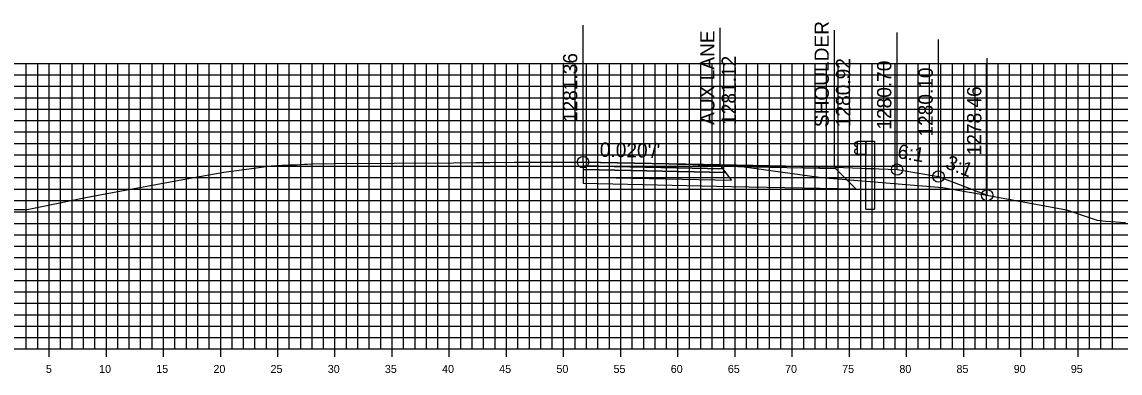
# Model space of a CAD drawing. Extents: x 674939 to 678919, y 750652 to 765176.
# Drawn here: x 678751.2 to 678847.2, y 763184.2 to 763214.9 of the extents above; entities that cross this region are included whole.
import ezdxf

# ---------------------------------------------------------------- set-up
doc = ezdxf.new("R2010")
doc.units = 0
for name, color, linetype in [('Level 10', 7, 'Continuous'), ('Level 16', 7, 'Continuous'), ('Level 18', 7, 'Continuous'), ('Level 19', 7, 'Continuous'), ('Level 20', 7, 'Continuous'), ('Level 22', 7, 'Continuous'), ('Level 23', 7, 'Continuous'), ('Level 32', 7, 'Continuous'), ('Level 4', 7, 'Continuous'), ('Level 8', 7, 'Continuous'), ('Level 9', 7, 'Continuous')]:
    doc.layers.add(name, color=color, linetype=linetype)

msp = doc.modelspace()

# ---------------------------------------------------------------- linework, layer by layer
at = {"layer": 'Level 10'}
msp.add_lwpolyline([(678750.186, 763198.513), (678751.596, 763198.514), (678756.606, 763199.517), (678757.956, 763199.79), (678765.872, 763201.252), (678768.819, 763201.78), (678770.58, 763202.012), (678772.727, 763202.302), (678772.956, 763202.322), (678773.87, 763202.387), (678774.474, 763202.413), (678775.172, 763202.413), (678775.879, 763202.463), (678776.069, 763202.479), (678776.12, 763202.483), (678776.531, 763202.512), (678778.514, 763202.527), (678788.896, 763202.588), (678790.859, 763202.602), (678792.103, 763202.609), (678794.216, 763202.643), (678794.63, 763202.655), (678795.633, 763202.65), (678799.582, 763202.652), (678800.106, 763202.654), (678800.227, 763202.652), (678800.35, 763202.652), (678801.783, 763202.63), (678802.428, 763202.62), (678803.072, 763202.613), (678805.76, 763202.569), (678806.227, 763202.543), (678807.786, 763202.486), (678808.485, 763202.476), (678809.336, 763202.463), (678809.833, 763202.435), (678810.757, 763202.391), (678813.941, 763202.269), (678814.021, 763202.266), (678814.044, 763202.265), (678814.127, 763202.254), (678821.099, 763201.305), (678826.403, 763200.872), (678831.659, 763200.421), (678835.557, 763199.748), (678842.53, 763198.48), (678844.427, 763197.816), (678845.215, 763197.551), (678845.95, 763197.49), (678847.681, 763197.366)], dxfattribs=at)
at = {"layer": 'Level 16'}
msp.add_lwpolyline([(678827.697, 763201.993), (678831.32, 763201.389), (678835.571, 763199.745)], dxfattribs=at)
at = {"layer": 'Level 18'}
for points in [[(678822.227, 763202.212), (678812.227, 763202.412), (678800.227, 763202.652)], [(678800.227, 763202.652), (678812.227, 763202.412), (678822.227, 763202.212), (678827.697, 763201.993), (678831.32, 763201.389), (678835.571, 763199.745)], [(678822.227, 763202.212), (678827.697, 763201.993)]]:
    msp.add_lwpolyline(points, dxfattribs=at)
for points in [[(678800.227, 763202.652), (678800.227, 763202.322), (678812.477, 763202.072), (678812.227, 763202.412)], [(678812.227, 763202.412), (678822.227, 763202.212), (678822.347, 763202.054), (678812.345, 763202.252)]]:
    msp.add_lwpolyline(points, close=True, dxfattribs=at)
at = {"layer": 'Level 19'}
for points in [[(678800.227, 763202.322), (678800.227, 763201.992), (678812.727, 763201.737), (678812.477, 763202.072)], [(678800.227, 763201.992), (678800.227, 763201.332), (678813.227, 763201.067), (678812.727, 763201.737)]]:
    msp.add_lwpolyline(points, close=True, dxfattribs=at)
msp.add_lwpolyline([(678800.227, 763201.332), (678800.227, 763200.792), (678813.227, 763200.527), (678824.102, 763200.305), (678822.347, 763202.054)], dxfattribs=at)
at = {"layer": 'Level 20'}
for p, q in [((678598.533, 763211.288), (678898.533, 763211.288)), ((678751.533, 763186.288), (678751.533, 763211.288)), ((678752.533, 763186.288), (678752.533, 763211.288)), ((678753.533, 763186.288), (678753.533, 763211.288)), ((678754.533, 763186.288), (678754.533, 763211.288)), ((678755.533, 763186.288), (678755.533, 763211.288)), ((678756.533, 763186.288), (678756.533, 763211.288)), ((678757.533, 763186.288), (678757.533, 763211.288)), ((678758.533, 763186.288), (678758.533, 763211.288)), ((678759.533, 763186.288), (678759.533, 763211.288)), ((678760.533, 763186.288), (678760.533, 763211.288)), ((678761.533, 763186.288), (678761.533, 763211.288)), ((678762.533, 763186.288), (678762.533, 763211.288)), ((678763.533, 763186.288), (678763.533, 763211.288)), ((678764.533, 763186.288), (678764.533, 763211.288)), ((678765.533, 763186.288), (678765.533, 763211.288)), ((678766.533, 763186.288), (678766.533, 763211.288)), ((678767.533, 763186.288), (678767.533, 763211.288)), ((678768.533, 763186.288), (678768.533, 763211.288)), ((678769.533, 763186.288), (678769.533, 763211.288)), ((678770.533, 763186.288), (678770.533, 763211.288)), ((678771.533, 763186.288), (678771.533, 763211.288)), ((678772.533, 763186.288), (678772.533, 763211.288)), ((678773.533, 763186.288), (678773.533, 763211.288)), ((678774.533, 763186.288), (678774.533, 763211.288)), ((678775.533, 763186.288), (678775.533, 763211.288)), ((678776.533, 763186.288), (678776.533, 763211.288)), ((678777.533, 763186.288), (678777.533, 763211.288)), ((678778.533, 763186.288), (678778.533, 763211.288)), ((678779.533, 763186.288), (678779.533, 763211.288)), ((678780.533, 763186.288), (678780.533, 763211.288)), ((678781.533, 763186.288), (678781.533, 763211.288)), ((678782.533, 763186.288), (678782.533, 763211.288)), ((678783.533, 763186.288), (678783.533, 763211.288)), ((678784.533, 763186.288), (678784.533, 763211.288)), ((678785.533, 763186.288), (678785.533, 763211.288)), ((678786.533, 763186.288), (678786.533, 763211.288)), ((678787.533, 763186.288), (678787.533, 763211.288)), ((678788.533, 763186.288), (678788.533, 763211.288)), ((678789.533, 763186.288), (678789.533, 763211.288)), ((678790.533, 763186.288), (678790.533, 763211.288)), ((678791.533, 763186.288), (678791.533, 763211.288)), ((678792.533, 763186.288), (678792.533, 763211.288)), ((678793.533, 763186.288), (678793.533, 763211.288)), ((678794.533, 763186.288), (678794.533, 763211.288)), ((678795.533, 763186.288), (678795.533, 763211.288)), ((678796.533, 763186.288), (678796.533, 763211.288)), ((678797.533, 763186.288), (678797.533, 763211.288)), ((678798.533, 763186.288), (678798.533, 763211.288)), ((678799.533, 763186.288), (678799.533, 763211.288)), ((678800.533, 763186.288), (678800.533, 763211.288)), ((678801.533, 763186.288), (678801.533, 763211.288)), ((678802.533, 763186.288), (678802.533, 763211.288)), ((678803.533, 763186.288), (678803.533, 763211.288)), ((678804.533, 763186.288), (678804.533, 763211.288)), ((678805.533, 763186.288), (678805.533, 763211.288)), ((678806.533, 763186.288), (678806.533, 763211.288)), ((678807.533, 763186.288), (678807.533, 763211.288)), ((678808.533, 763186.288), (678808.533, 763211.288)), ((678809.533, 763186.288), (678809.533, 763211.288)), ((678810.533, 763186.288), (678810.533, 763211.288)), ((678811.533, 763186.288), (678811.533, 763211.288)), ((678812.533, 763186.288), (678812.533, 763211.288)), ((678813.533, 763186.288), (678813.533, 763211.288)), ((678814.533, 763186.288), (678814.533, 763211.288)), ((678815.533, 763186.288), (678815.533, 763211.288)), ((678816.533, 763186.288), (678816.533, 763211.288)), ((678817.533, 763186.288), (678817.533, 763211.288)), ((678818.533, 763186.288), (678818.533, 763211.288)), ((678819.533, 763186.288), (678819.533, 763211.288)), ((678820.533, 763186.288), (678820.533, 763211.288)), ((678821.533, 763186.288), (678821.533, 763211.288)), ((678822.533, 763186.288), (678822.533, 763211.288)), ((678823.533, 763186.288), (678823.533, 763211.288)), ((678824.533, 763186.288), (678824.533, 763211.288)), ((678825.533, 763186.288), (678825.533, 763211.288)), ((678826.533, 763186.288), (678826.533, 763211.288)), ((678827.533, 763186.288), (678827.533, 763211.288)), ((678828.533, 763186.288), (678828.533, 763211.288)), ((678829.533, 763186.288), (678829.533, 763211.288)), ((678830.533, 763186.288), (678830.533, 763211.288)), ((678831.533, 763186.288), (678831.533, 763211.288)), ((678832.533, 763186.288), (678832.533, 763211.288)), ((678833.533, 763186.288), (678833.533, 763211.288)), ((678834.533, 763186.288), (678834.533, 763211.288)), ((678835.533, 763186.288), (678835.533, 763211.288)), ((678836.533, 763186.288), (678836.533, 763211.288)), ((678837.533, 763186.288), (678837.533, 763211.288)), ((678838.533, 763186.288), (678838.533, 763211.288)), ((678839.533, 763186.288), (678839.533, 763211.288)), ((678840.533, 763186.288), (678840.533, 763211.288)), ((678841.533, 763186.288), (678841.533, 763211.288)), ((678842.533, 763186.288), (678842.533, 763211.288)), ((678843.533, 763186.288), (678843.533, 763211.288)), ((678844.533, 763186.288), (678844.533, 763211.288)), ((678845.533, 763186.288), (678845.533, 763211.288)), ((678846.533, 763186.288), (678846.533, 763211.288)), ((678598.533, 763210.288), (678898.533, 763210.288)), ((678598.533, 763209.288), (678898.533, 763209.288)), ((678598.533, 763208.288), (678898.533, 763208.288)), ((678598.533, 763207.288), (678898.533, 763207.288)), ((678598.533, 763206.288), (678898.533, 763206.288)), ((678598.533, 763205.288), (678898.533, 763205.288)), ((678598.533, 763204.288), (678898.533, 763204.288)), ((678598.533, 763203.288), (678898.533, 763203.288)), ((678598.533, 763202.288), (678898.533, 763202.288)), ((678598.533, 763201.288), (678898.533, 763201.288)), ((678598.533, 763200.288), (678898.533, 763200.288)), ((678598.533, 763199.288), (678898.533, 763199.288)), ((678598.533, 763198.288), (678898.533, 763198.288)), ((678598.533, 763197.288), (678898.533, 763197.288)), ((678598.533, 763196.288), (678898.533, 763196.288)), ((678598.533, 763195.288), (678898.533, 763195.288)), ((678598.533, 763194.288), (678898.533, 763194.288)), ((678598.533, 763193.288), (678898.533, 763193.288)), ((678598.533, 763192.288), (678898.533, 763192.288)), ((678598.533, 763191.288), (678898.533, 763191.288)), ((678598.533, 763190.288), (678898.533, 763190.288)), ((678598.533, 763189.288), (678898.533, 763189.288)), ((678598.533, 763188.288), (678898.533, 763188.288)), ((678598.533, 763187.288), (678898.533, 763187.288)), ((678598.533, 763186.288), (678898.533, 763186.288))]:
    msp.add_line(p, q, dxfattribs=at)
at = {"layer": 'Level 23'}
for p, q in [((678800.227, 763202.652), (678800.227, 763214.652)), ((678812.227, 763202.412), (678812.227, 763214.412)), ((678822.227, 763202.212), (678822.227, 763214.212)), ((678827.697, 763201.993), (678827.697, 763213.993)), ((678831.32, 763201.389), (678831.32, 763213.389)), ((678835.571, 763199.745), (678835.571, 763211.745))]:
    msp.add_line(p, q, dxfattribs=at)
at = {"layer": 'Level 32'}
for points in [[(678824.227, 763204.413), (678824.129, 763204.391), (678823.986, 763204.291), (678823.986, 763204.148), (678824.214, 763203.947), (678824.214, 763203.855), (678823.986, 763203.655), (678823.986, 763203.511), (678824.129, 763203.411), (678824.227, 763203.39)], [(678824.227, 763204.492), (678824.977, 763204.492), (678824.977, 763203.311), (678824.227, 763203.311)], [(678824.977, 763204.492), (678825.727, 763204.492), (678825.727, 763202.072), (678824.977, 763202.102)]]:
    msp.add_lwpolyline(points, close=True, dxfattribs=at)
for points in [[(678824.977, 763198.522), (678824.977, 763202.102), (678825.727, 763202.072), (678825.727, 763198.522)], [(678824.977, 763198.522), (678825.727, 763198.522)]]:
    msp.add_lwpolyline(points, dxfattribs=at)
at = {"layer": 'Level 4'}
for centre in [(678800.227, 763202.652), (678827.697, 763201.993), (678831.32, 763201.389), (678835.571, 763199.745)]:
    msp.add_circle(centre, 0.5, dxfattribs=at)
at = {"layer": 'Level 8'}
for p, q in [((678753.533, 763185.588), (678753.533, 763186.988)), ((678758.533, 763185.588), (678758.533, 763186.988)), ((678763.533, 763185.588), (678763.533, 763186.988)), ((678768.533, 763185.588), (678768.533, 763186.988)), ((678773.533, 763185.588), (678773.533, 763186.988)), ((678778.533, 763185.588), (678778.533, 763186.988)), ((678783.533, 763185.588), (678783.533, 763186.988)), ((678788.533, 763185.588), (678788.533, 763186.988)), ((678793.533, 763185.588), (678793.533, 763186.988)), ((678798.533, 763185.588), (678798.533, 763186.988)), ((678803.533, 763185.588), (678803.533, 763186.988)), ((678808.533, 763185.588), (678808.533, 763186.988)), ((678813.533, 763185.588), (678813.533, 763186.988)), ((678818.533, 763185.588), (678818.533, 763186.988)), ((678823.533, 763185.588), (678823.533, 763186.988)), ((678828.533, 763185.588), (678828.533, 763186.988)), ((678833.533, 763185.588), (678833.533, 763186.988)), ((678838.533, 763185.588), (678838.533, 763186.988)), ((678843.533, 763185.588), (678843.533, 763186.988)), ((678598.533, 763186.288), (678898.533, 763186.288))]:
    msp.add_line(p, q, dxfattribs=at)

# ---------------------------------------------------------------- texts
at = {"layer": 'Level 22'}
for s, rotation, p in [("0.020'/'", 358.85424, (678801.685, 763203.123)), ('6:1', 350.53768, (678827.672, 763203.012)), ('3:1', 338.86018, (678831.84, 763202.14))]:
    msp.add_text(s, height=1.25, rotation=rotation, dxfattribs=at).set_placement(p)
at = {"layer": 'Level 23'}
for s, p in [('SHOULDER', (678821.727, 763205.712)), ('AUX LANE', (678811.727, 763205.912)), ('1281.36', (678799.727, 763206.152)), ('1281.12', (678813.602, 763205.912)), ('1280.92', (678823.602, 763205.712)), ('1280.70', (678827.197, 763205.493)), ('1280.10', (678830.82, 763204.889)), ('1278.46', (678835.071, 763203.245))]:
    msp.add_text(s, height=1.25, rotation=90, dxfattribs=at).set_placement(p)
at = {"layer": 'Level 9'}
for s, p in [('5', (678753.246, 763184.188)), ('10', (678757.902, 763184.188)), ('15', (678762.896, 763184.188)), ('20', (678767.902, 763184.188)), ('25', (678772.896, 763184.188)), ('30', (678777.902, 763184.188)), ('35', (678782.896, 763184.188)), ('40', (678787.902, 763184.188)), ('45', (678792.896, 763184.188)), ('50', (678797.902, 763184.188)), ('55', (678802.896, 763184.188)), ('60', (678807.902, 763184.188)), ('65', (678812.896, 763184.188)), ('70', (678817.902, 763184.188)), ('75', (678822.896, 763184.188)), ('80', (678827.902, 763184.188)), ('85', (678832.896, 763184.188)), ('90', (678837.902, 763184.188)), ('95', (678842.896, 763184.188))]:
    msp.add_text(s, height=0.7, dxfattribs=at).set_placement(p)

doc.saveas('drawing.dxf')
